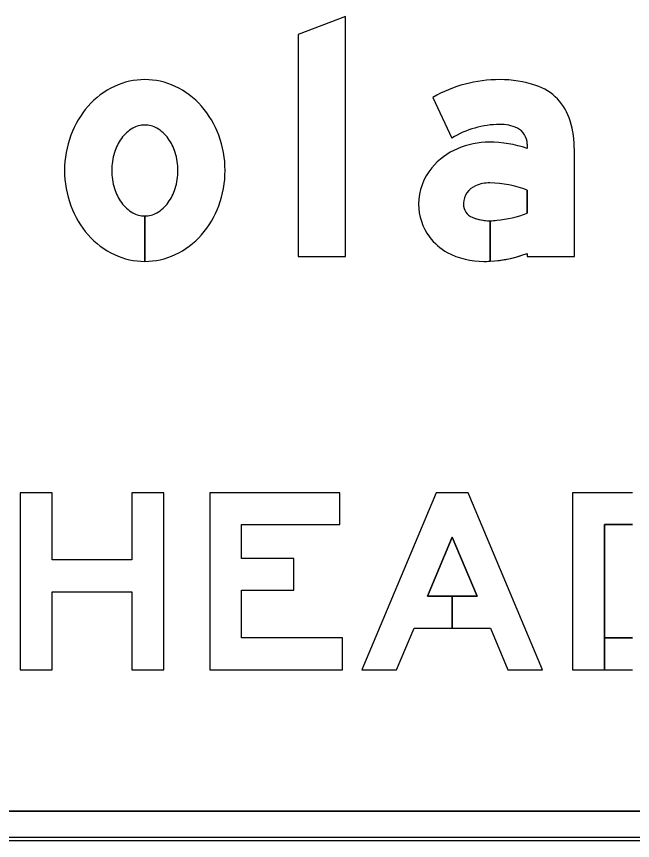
# Model space of a CAD drawing. Extents: x 1806251 to 1809821, y 414895 to 422886.
# Drawn here: x 1809677.837 to 1809678.255, y 415311.781 to 415312.34 of the extents above; entities that cross this region are included whole.
import ezdxf

# ---------------------------------------------------------------- set-up
doc = ezdxf.new("R2010")
doc.units = 0
for name, color, linetype in [('GSBWFILL', 7, 'Continuous'), ('GSCOLORFILL', 7, 'Continuous'), ('GSOUTLINE', 7, 'Continuous')]:
    doc.layers.add(name, color=color, linetype=linetype)

msp = doc.modelspace()

# ---------------------------------------------------------------- linework, layer by layer
at = {"layer": 'GSBWFILL'}
for p, q in [((1809677.92435, 415312.20434), (1809677.92435, 415312.17354)), ((1809677.92436, 415312.17354), (1809677.92436, 415312.20434)), ((1809678.23597, 415311.89674), (1809678.25495, 415311.89674)), ((1809678.375, 415311.801), (1809676.8152, 415311.801)), ((1809676.8152, 415311.781), (1809678.375, 415311.781))]:
    msp.add_line(p, q, dxfattribs=at)
for points in [[(1809678.06035, 415312.17674), (1809678.06035, 415312.33954), (1809678.02835, 415312.3274), (1809678.02835, 415312.17674)], [(1809677.91556, 415311.97114), (1809677.86156, 415311.97114), (1809677.86156, 415312.01674), (1809677.83996, 415312.01674), (1809677.83996, 415311.89674), (1809677.86156, 415311.89674), (1809677.86156, 415311.94954), (1809677.91556, 415311.94954), (1809677.91556, 415311.89674), (1809677.93716, 415311.89674), (1809677.93716, 415312.01674), (1809677.91556, 415312.01674)], [(1809678.05836, 415311.91834), (1809677.98996, 415311.91834), (1809677.98996, 415311.95061), (1809678.02536, 415311.95061), (1809678.02536, 415311.97221), (1809677.98996, 415311.97221), (1809677.98996, 415311.99514), (1809678.05656, 415311.99514), (1809678.05656, 415312.01674), (1809677.96836, 415312.01674), (1809677.96836, 415311.89674), (1809678.05836, 415311.89674)], [(1809678.14962, 415311.94654), (1809678.13276, 415311.94654), (1809678.13276, 415311.92494), (1809678.15869, 415311.92494), (1809678.17053, 415311.89674), (1809678.19396, 415311.89674), (1809678.14356, 415312.01674), (1809678.12196, 415312.01674), (1809678.07156, 415311.89674), (1809678.09499, 415311.89674), (1809678.10683, 415311.92494), (1809678.13276, 415311.92494), (1809678.13276, 415311.94654), (1809678.1159, 415311.94654), (1809678.13276, 415311.98667)]]:
    msp.add_lwpolyline(points, close=True, dxfattribs=at)
for points in [[(1809678.11958, 415312.28472), (1809678.13242, 415312.25699)], [(1809678.18355, 415312.25309), (1809678.18355, 415312.25014)], [(1809678.18355, 415312.17898), (1809678.18355, 415312.17674), (1809678.21555, 415312.17674), (1809678.21555, 415312.24893)], [(1809678.18355, 415312.22181), (1809678.18355, 415312.20627)], [(1809678.15835, 415312.17364), (1809678.15835, 415312.20109)], [(1809678.15836, 415312.20109), (1809678.15836, 415312.17364)], [(1809678.25495, 415312.01674), (1809678.21436, 415312.01674), (1809678.21436, 415311.89674), (1809678.23596, 415311.89674), (1809678.23596, 415311.99514), (1809678.25495, 415311.99514)], [(1809678.25495, 415311.91834), (1809678.23597, 415311.91834), (1809678.23597, 415311.89674)]]:
    msp.add_lwpolyline(points, dxfattribs=at)
for centre, major_axis, ratio, start_param, end_param in [((1809677.92435, 415312.24852), (0, 0.04822), 0.999999, 0, 0.438571), ((1809677.92435, 415312.24852), (0, 0.04822), 0.999999, 5.844614, 6.283185), ((1809678.16497, 415312.20502), (0, 0.09171), 0.999998, 0, 0.517719), ((1809678.16497, 415312.21842), (0, 0.07832), 0.999998, 5.96613, 6.283185), ((1809677.92739, 415312.24204), (0, 0.05537), 0.999999, 0.438571, 0.847388), ((1809677.92131, 415312.24204), (0, 0.05537), 0.999999, 5.435798, 5.844614), ((1809678.17816, 415312.25863), (0, 0.036), 0.999998, 4.997165, 5.96613), ((1809677.93213, 415312.23785), (0, 0.0617), 0.999999, 0.847388, 1.220117), ((1809677.91657, 415312.23785), (0, 0.0617), 0.999999, 5.063069, 5.435798), ((1809678.16497, 415312.20502), (0, 0.06131), 0.999998, 0, 0.559495), ((1809678.16611, 415312.24212), (0, 0.02424), 0.999998, 5.822746, 6.330435), ((1809678.14504, 415312.24893), (0, 0.07051), 0.999998, 4.712389, 4.997165), ((1809677.92826, 415312.24255), (0, 0.02442), 0.999999, 0.517724, 0.942), ((1809677.92435, 415312.24942), (0, 0.01652), 0.999999, 0, 0.517724), ((1809677.92435, 415312.24942), (0, 0.01652), 0.999999, 5.765461, 6.283185), ((1809677.92044, 415312.24255), (0, 0.02442), 0.999999, 5.341185, 5.765461), ((1809678.17155, 415312.25309), (0, 0.012), 0.999998, 4.712389, 5.822746), ((1809677.93956, 415312.23514), (0, 0.06961), 0.999999, 1.220117, 1.570796), ((1809677.93443, 415312.23807), (0, 0.03204), 0.999999, 0.942, 1.278197), ((1809677.91428, 415312.23807), (0, 0.03204), 0.999999, 5.004989, 5.341185), ((1809677.90914, 415312.23514), (0, 0.06961), 0.999999, 4.712389, 5.063069), ((1809678.15413, 415312.20763), (0, 0.04588), 0.999998, 0.399285, 0.87593), ((1809678.15789, 415312.19946), (0, 0.05487), 0.999998, 0, 0.404512), ((1809678.15789, 415312.17355), (0, 0.08078), 0.999998, 5.959871, 6.283185), ((1809677.94416, 415312.23514), (0, 0.04221), 0.999999, 1.278197, 1.570796), ((1809677.90454, 415312.23514), (0, 0.04221), 0.999999, 4.712389, 5.004989), ((1809677.93956, 415312.23514), (0, 0.06961), 0.999999, 1.570796, 1.921476), ((1809677.94416, 415312.23514), (0, 0.04221), 0.999999, 1.570796, 1.863396), ((1809677.90454, 415312.23514), (0, 0.04221), 0.999999, 4.419789, 4.712389), ((1809677.90914, 415312.23514), (0, 0.06961), 0.999999, 4.361709, 4.712389), ((1809678.14849, 415312.21233), (0, 0.03854), 0.999998, 0.87593, 1.570796), ((1809677.93443, 415312.23221), (0, 0.03204), 0.999999, 1.863396, 2.199593), ((1809677.91428, 415312.23221), (0, 0.03204), 0.999999, 4.083593, 4.419789), ((1809678.15395, 415312.21236), (0, 0.0136), 0.999998, 0.408547, 1.530785), ((1809678.15774, 415312.20361), (0, 0.02314), 0.999998, 6.259455, 6.691732), ((1809678.15606, 415312.14811), (0, 0.07867), 0.999998, 5.926185, 6.254823), ((1809677.93213, 415312.23242), (0, 0.0617), 0.999999, 1.921476, 2.294205), ((1809677.92826, 415312.22772), (0, 0.02442), 0.999999, 2.199593, 2.623869), ((1809677.92044, 415312.22772), (0, 0.02442), 0.999999, 3.659317, 4.083593), ((1809677.91657, 415312.23242), (0, 0.0617), 0.999999, 3.98898, 4.361709), ((1809678.14678, 415312.21233), (0, 0.03683), 0.999998, 1.570796, 2.21394), ((1809678.15484, 415312.21233), (0, 0.01449), 0.999998, 1.530785, 1.570796), ((1809678.14995, 415312.21233), (0, 0.0096), 0.999998, 1.570796, 2.757027), ((1809677.92435, 415312.22086), (0, 0.01652), 0.999999, 2.623869, 3.141593), ((1809677.92435, 415312.22086), (0, 0.01652), 0.999999, 3.142077, 3.659317), ((1809678.15649, 415312.2751), (0, 0.07396), 0.999998, 3.228562, 3.516221), ((1809678.15835, 415312.23309), (0, 0.032), 0.999998, 2.757027, 3.141593), ((1809678.15835, 415312.23309), (0, 0.032), 0.999998, 3.141843, 3.28451), ((1809677.92739, 415312.22823), (0, 0.05537), 0.999999, 2.294205, 2.703022), ((1809677.92131, 415312.22823), (0, 0.05537), 0.999999, 3.580164, 3.98898), ((1809678.15005, 415312.21478), (0, 0.04092), 0.999998, 2.21394, 2.611125), ((1809677.92435, 415312.22175), (0, 0.04822), 0.999999, 2.703022, 3.141593), ((1809677.92435, 415312.22175), (0, 0.04822), 0.999999, 3.141759, 3.580164), ((1809678.15424, 415312.22859), (0, 0.05506), 0.999998, 2.672443, 3.141593), ((1809678.15424, 415312.25521), (0, 0.08167), 0.999998, 3.192057, 3.508644), ((1809678.15424, 415312.25521), (0, 0.08167), 0.999998, 3.141593, 3.191959)]:
    msp.add_ellipse(centre, major_axis=major_axis, ratio=ratio, start_param=start_param, end_param=end_param, dxfattribs=at)
at = {"layer": 'GSCOLORFILL'}
for p, q in [((1809677.92435, 415312.20434), (1809677.92435, 415312.17354)), ((1809677.92436, 415312.17354), (1809677.92436, 415312.20434)), ((1809678.23597, 415311.89674), (1809678.25495, 415311.89674)), ((1809678.375, 415311.801), (1809676.8152, 415311.801)), ((1809676.815, 415311.781), (1809678.375, 415311.781)), ((1809678.375, 415311.783), (1809676.81502, 415311.783)), ((1809676.81502, 415311.781), (1809678.375, 415311.781)), ((1809676.8152, 415311.781), (1809678.375, 415311.781))]:
    msp.add_line(p, q, dxfattribs=at)
for points in [[(1809678.06035, 415312.17674), (1809678.06035, 415312.33954), (1809678.02835, 415312.3274), (1809678.02835, 415312.17674)], [(1809677.91556, 415311.97114), (1809677.86156, 415311.97114), (1809677.86156, 415312.01674), (1809677.83996, 415312.01674), (1809677.83996, 415311.89674), (1809677.86156, 415311.89674), (1809677.86156, 415311.94954), (1809677.91556, 415311.94954), (1809677.91556, 415311.89674), (1809677.93716, 415311.89674), (1809677.93716, 415312.01674), (1809677.91556, 415312.01674)], [(1809678.05836, 415311.91834), (1809677.98996, 415311.91834), (1809677.98996, 415311.95061), (1809678.02536, 415311.95061), (1809678.02536, 415311.97221), (1809677.98996, 415311.97221), (1809677.98996, 415311.99514), (1809678.05656, 415311.99514), (1809678.05656, 415312.01674), (1809677.96836, 415312.01674), (1809677.96836, 415311.89674), (1809678.05836, 415311.89674)], [(1809678.14962, 415311.94654), (1809678.13276, 415311.94654), (1809678.13276, 415311.92494), (1809678.15869, 415311.92494), (1809678.17053, 415311.89674), (1809678.19396, 415311.89674), (1809678.14356, 415312.01674), (1809678.12196, 415312.01674), (1809678.07156, 415311.89674), (1809678.09499, 415311.89674), (1809678.10683, 415311.92494), (1809678.13276, 415311.92494), (1809678.13276, 415311.94654), (1809678.1159, 415311.94654), (1809678.13276, 415311.98667)]]:
    msp.add_lwpolyline(points, close=True, dxfattribs=at)
for points in [[(1809678.11958, 415312.28472), (1809678.13242, 415312.25699)], [(1809678.18355, 415312.25309), (1809678.18355, 415312.25014)], [(1809678.18355, 415312.17898), (1809678.18355, 415312.17674), (1809678.21555, 415312.17674), (1809678.21555, 415312.24893)], [(1809678.18355, 415312.22181), (1809678.18355, 415312.20627)], [(1809678.15835, 415312.17364), (1809678.15835, 415312.20109)], [(1809678.15836, 415312.20109), (1809678.15836, 415312.17364)], [(1809678.25495, 415312.01674), (1809678.21436, 415312.01674), (1809678.21436, 415311.89674), (1809678.23596, 415311.89674), (1809678.23596, 415311.99514), (1809678.25495, 415311.99514)], [(1809678.25495, 415311.91834), (1809678.23597, 415311.91834), (1809678.23597, 415311.89674)]]:
    msp.add_lwpolyline(points, dxfattribs=at)
for centre, major_axis, ratio, start_param, end_param in [((1809677.92435, 415312.24852), (0, 0.04822), 0.999999, 0, 0.438571), ((1809677.92435, 415312.24852), (0, 0.04822), 0.999999, 5.844614, 6.283185), ((1809678.16497, 415312.20502), (0, 0.09171), 0.999998, 0, 0.517719), ((1809678.16497, 415312.21842), (0, 0.07832), 0.999998, 5.96613, 6.283185), ((1809677.92739, 415312.24204), (0, 0.05537), 0.999999, 0.438571, 0.847388), ((1809677.92131, 415312.24204), (0, 0.05537), 0.999999, 5.435798, 5.844614), ((1809678.17816, 415312.25863), (0, 0.036), 0.999998, 4.997165, 5.96613), ((1809677.93213, 415312.23785), (0, 0.0617), 0.999999, 0.847388, 1.220117), ((1809677.91657, 415312.23785), (0, 0.0617), 0.999999, 5.063069, 5.435798), ((1809678.16497, 415312.20502), (0, 0.06131), 0.999998, 0, 0.559495), ((1809678.16611, 415312.24212), (0, 0.02424), 0.999998, 5.822746, 6.330435), ((1809678.14504, 415312.24893), (0, 0.07051), 0.999998, 4.712389, 4.997165), ((1809677.92826, 415312.24255), (0, 0.02442), 0.999999, 0.517724, 0.942), ((1809677.92435, 415312.24942), (0, 0.01652), 0.999999, 0, 0.517724), ((1809677.92435, 415312.24942), (0, 0.01652), 0.999999, 5.765461, 6.283185), ((1809677.92044, 415312.24255), (0, 0.02442), 0.999999, 5.341185, 5.765461), ((1809678.17155, 415312.25309), (0, 0.012), 0.999998, 4.712389, 5.822746), ((1809677.93956, 415312.23514), (0, 0.06961), 0.999999, 1.220117, 1.570796), ((1809677.93443, 415312.23807), (0, 0.03204), 0.999999, 0.942, 1.278197), ((1809677.91428, 415312.23807), (0, 0.03204), 0.999999, 5.004989, 5.341185), ((1809677.90914, 415312.23514), (0, 0.06961), 0.999999, 4.712389, 5.063069), ((1809678.15413, 415312.20763), (0, 0.04588), 0.999998, 0.399285, 0.87593), ((1809678.15789, 415312.19946), (0, 0.05487), 0.999998, 0, 0.404512), ((1809678.15789, 415312.17355), (0, 0.08078), 0.999998, 5.959871, 6.283185), ((1809677.94416, 415312.23514), (0, 0.04221), 0.999999, 1.278197, 1.570796), ((1809677.90454, 415312.23514), (0, 0.04221), 0.999999, 4.712389, 5.004989), ((1809677.93956, 415312.23514), (0, 0.06961), 0.999999, 1.570796, 1.921476), ((1809677.94416, 415312.23514), (0, 0.04221), 0.999999, 1.570796, 1.863396), ((1809677.90454, 415312.23514), (0, 0.04221), 0.999999, 4.419789, 4.712389), ((1809677.90914, 415312.23514), (0, 0.06961), 0.999999, 4.361709, 4.712389), ((1809678.14849, 415312.21233), (0, 0.03854), 0.999998, 0.87593, 1.570796), ((1809677.93443, 415312.23221), (0, 0.03204), 0.999999, 1.863396, 2.199593), ((1809677.91428, 415312.23221), (0, 0.03204), 0.999999, 4.083593, 4.419789), ((1809678.15395, 415312.21236), (0, 0.0136), 0.999998, 0.408547, 1.530785), ((1809678.15774, 415312.20361), (0, 0.02314), 0.999998, 6.259455, 6.691732), ((1809678.15606, 415312.14811), (0, 0.07867), 0.999998, 5.926185, 6.254823), ((1809677.93213, 415312.23242), (0, 0.0617), 0.999999, 1.921476, 2.294205), ((1809677.92826, 415312.22772), (0, 0.02442), 0.999999, 2.199593, 2.623869), ((1809677.92044, 415312.22772), (0, 0.02442), 0.999999, 3.659317, 4.083593), ((1809677.91657, 415312.23242), (0, 0.0617), 0.999999, 3.98898, 4.361709), ((1809678.14678, 415312.21233), (0, 0.03683), 0.999998, 1.570796, 2.21394), ((1809678.15484, 415312.21233), (0, 0.01449), 0.999998, 1.530785, 1.570796), ((1809678.14995, 415312.21233), (0, 0.0096), 0.999998, 1.570796, 2.757027), ((1809677.92435, 415312.22086), (0, 0.01652), 0.999999, 2.623869, 3.141593), ((1809677.92435, 415312.22086), (0, 0.01652), 0.999999, 3.142077, 3.659317), ((1809678.15649, 415312.2751), (0, 0.07396), 0.999998, 3.228562, 3.516221), ((1809678.15835, 415312.23309), (0, 0.032), 0.999998, 2.757027, 3.141593), ((1809678.15835, 415312.23309), (0, 0.032), 0.999998, 3.141843, 3.28451), ((1809677.92739, 415312.22823), (0, 0.05537), 0.999999, 2.294205, 2.703022), ((1809677.92131, 415312.22823), (0, 0.05537), 0.999999, 3.580164, 3.98898), ((1809678.15005, 415312.21478), (0, 0.04092), 0.999998, 2.21394, 2.611125), ((1809677.92435, 415312.22175), (0, 0.04822), 0.999999, 2.703022, 3.141593), ((1809677.92435, 415312.22175), (0, 0.04822), 0.999999, 3.141759, 3.580164), ((1809678.15424, 415312.22859), (0, 0.05506), 0.999998, 2.672443, 3.141593), ((1809678.15424, 415312.25521), (0, 0.08167), 0.999998, 3.192057, 3.508644), ((1809678.15424, 415312.25521), (0, 0.08167), 0.999998, 3.141593, 3.191959)]:
    msp.add_ellipse(centre, major_axis=major_axis, ratio=ratio, start_param=start_param, end_param=end_param, dxfattribs=at)
at = {"layer": 'GSOUTLINE'}
for p, q in [((1809678.23596, 415311.91834), (1809678.25495, 415311.91834)), ((1809676.815, 415311.801), (1809678.375, 415311.801)), ((1809676.815, 415311.781), (1809678.375, 415311.781))]:
    msp.add_line(p, q, dxfattribs=at)
for points in [[(1809678.06035, 415312.17674), (1809678.06035, 415312.33954), (1809678.02835, 415312.3274), (1809678.02835, 415312.17674)], [(1809677.91556, 415311.97114), (1809677.86156, 415311.97114), (1809677.86156, 415312.01674), (1809677.83996, 415312.01674), (1809677.83996, 415311.89674), (1809677.86156, 415311.89674), (1809677.86156, 415311.94954), (1809677.91556, 415311.94954), (1809677.91556, 415311.89674), (1809677.93716, 415311.89674), (1809677.93716, 415312.01674), (1809677.91556, 415312.01674)], [(1809678.05836, 415311.91834), (1809677.98996, 415311.91834), (1809677.98996, 415311.95061), (1809678.02536, 415311.95061), (1809678.02536, 415311.97221), (1809677.98996, 415311.97221), (1809677.98996, 415311.99514), (1809678.05656, 415311.99514), (1809678.05656, 415312.01674), (1809677.96836, 415312.01674), (1809677.96836, 415311.89674), (1809678.05836, 415311.89674)], [(1809678.10683, 415311.92494), (1809678.15869, 415311.92494), (1809678.17053, 415311.89674), (1809678.19396, 415311.89674), (1809678.14356, 415312.01674), (1809678.12196, 415312.01674), (1809678.07156, 415311.89674), (1809678.09499, 415311.89674)], [(1809678.14962, 415311.94654), (1809678.13276, 415311.98667), (1809678.1159, 415311.94654)]]:
    msp.add_lwpolyline(points, close=True, dxfattribs=at)
for points in [[(1809678.11958, 415312.28472), (1809678.13242, 415312.25699)], [(1809678.18355, 415312.25309), (1809678.18355, 415312.25014)], [(1809678.18355, 415312.17898), (1809678.18355, 415312.17674), (1809678.21555, 415312.17674), (1809678.21555, 415312.24893)], [(1809678.18355, 415312.20627), (1809678.18355, 415312.22181)], [(1809678.25495, 415312.01674), (1809678.21436, 415312.01674), (1809678.21436, 415311.89674), (1809678.25495, 415311.89674)], [(1809678.25495, 415311.99514), (1809678.23596, 415311.99514), (1809678.23596, 415311.91834)]]:
    msp.add_lwpolyline(points, dxfattribs=at)
for centre, major_axis, ratio, start_param, end_param in [((1809677.92435, 415312.24852), (0, 0.04822), 0.999999, 0, 0.438571), ((1809677.92435, 415312.24852), (0, 0.04822), 0.999999, 5.844614, 6.283185), ((1809678.16497, 415312.20502), (0, 0.09171), 0.999998, 6.283185, 6.800904), ((1809678.16497, 415312.21842), (0, 0.07832), 0.999998, 5.96613, 6.283185), ((1809677.92739, 415312.24204), (0, 0.05537), 0.999999, 0.438571, 0.847388), ((1809677.92131, 415312.24204), (0, 0.05537), 0.999999, 5.435798, 5.844614), ((1809678.17816, 415312.25863), (0, 0.036), 0.999998, 4.997165, 5.96613), ((1809677.93213, 415312.23785), (0, 0.0617), 0.999999, 0.847388, 1.220117), ((1809677.91657, 415312.23785), (0, 0.0617), 0.999999, 5.063069, 5.435798), ((1809678.16497, 415312.20502), (0, 0.06131), 0.999998, 0, 0.559495), ((1809678.16611, 415312.24212), (0, 0.02424), 0.999998, 5.822746, 6.330435), ((1809678.14504, 415312.24893), (0, 0.07051), 0.999998, 4.712389, 4.997165), ((1809677.92826, 415312.24255), (0, 0.02442), 0.999999, 0.517724, 0.942), ((1809677.92435, 415312.24942), (0, 0.01652), 0.999999, 0, 0.517724), ((1809677.92435, 415312.24942), (0, 0.01652), 0.999999, 5.765461, 6.283185), ((1809677.92044, 415312.24255), (0, 0.02442), 0.999999, 5.341185, 5.765461), ((1809678.17155, 415312.25309), (0, 0.012), 0.999998, 4.712389, 5.822746), ((1809677.93956, 415312.23514), (0, 0.06961), 0.999999, 1.220117, 1.570796), ((1809677.93443, 415312.23807), (0, 0.03204), 0.999999, 0.942, 1.278197), ((1809677.91428, 415312.23807), (0, 0.03204), 0.999999, 5.004989, 5.341185), ((1809677.90914, 415312.23514), (0, 0.06961), 0.999999, 4.712389, 5.063069), ((1809678.15413, 415312.20763), (0, 0.04588), 0.999998, 0.399285, 0.87593), ((1809678.15789, 415312.19946), (0, 0.05487), 0.999998, 0, 0.404512), ((1809678.15789, 415312.17355), (0, 0.08078), 0.999998, 5.959871, 6.283185), ((1809677.94416, 415312.23514), (0, 0.04221), 0.999999, 1.278197, 1.570796), ((1809677.90454, 415312.23514), (0, 0.04221), 0.999999, 4.712389, 5.004989), ((1809677.93956, 415312.23514), (0, 0.06961), 0.999999, 1.570796, 1.921476), ((1809677.94416, 415312.23514), (0, 0.04221), 0.999999, 1.570796, 1.863396), ((1809677.90454, 415312.23514), (0, 0.04221), 0.999999, 4.419789, 4.712389), ((1809677.90914, 415312.23514), (0, 0.06961), 0.999999, 4.361709, 4.712389), ((1809678.14849, 415312.21233), (0, 0.03854), 0.999998, 0.87593, 1.570796), ((1809677.93443, 415312.23221), (0, 0.03204), 0.999999, 1.863396, 2.199593), ((1809677.91428, 415312.23221), (0, 0.03204), 0.999999, 4.083593, 4.419789), ((1809678.15395, 415312.21236), (0, 0.0136), 0.999998, 0.408547, 1.530785), ((1809678.15774, 415312.20361), (0, 0.02314), 0.999998, 6.25958, 6.691732), ((1809678.15606, 415312.14811), (0, 0.07867), 0.999998, 5.926185, 6.254787), ((1809678.15826, 415312.22554), (0, 0.0012), 0.999998, 6.254787, 6.25958), ((1809677.93213, 415312.23242), (0, 0.0617), 0.999999, 1.921476, 2.294205), ((1809677.92826, 415312.22772), (0, 0.02442), 0.999999, 2.199593, 2.623869), ((1809677.92044, 415312.22772), (0, 0.02442), 0.999999, 3.659317, 4.083593), ((1809677.91657, 415312.23242), (0, 0.0617), 0.999999, 3.98898, 4.361709), ((1809678.14678, 415312.21233), (0, 0.03683), 0.999998, 1.570796, 2.21394), ((1809678.15484, 415312.21233), (0, 0.01449), 0.999998, 1.530785, 1.570796), ((1809678.14995, 415312.21233), (0, 0.0096), 0.999998, 1.570796, 2.757027), ((1809677.92435, 415312.22086), (0, 0.01652), 0.999999, 2.623869, 3.141593), ((1809677.92435, 415312.22086), (0, 0.01652), 0.999999, 3.141593, 3.659317), ((1809678.15649, 415312.2751), (0, 0.07396), 0.999998, 3.228562, 3.516221), ((1809678.15835, 415312.23309), (0, 0.032), 0.999998, 2.757027, 3.28451), ((1809677.92739, 415312.22823), (0, 0.05537), 0.999999, 2.294205, 2.703022), ((1809677.92131, 415312.22823), (0, 0.05537), 0.999999, 3.580164, 3.98898), ((1809678.15005, 415312.21478), (0, 0.04092), 0.999998, 2.21394, 2.611125), ((1809677.92435, 415312.22175), (0, 0.04822), 0.999999, 2.703022, 3.141593), ((1809677.92435, 415312.22175), (0, 0.04822), 0.999999, 3.141593, 3.580164), ((1809678.15424, 415312.22859), (0, 0.05506), 0.999998, 2.672443, 3.141593), ((1809678.15424, 415312.25521), (0, 0.08167), 0.999998, 3.141593, 3.508644)]:
    msp.add_ellipse(centre, major_axis=major_axis, ratio=ratio, start_param=start_param, end_param=end_param, dxfattribs=at)

doc.saveas('drawing.dxf')
